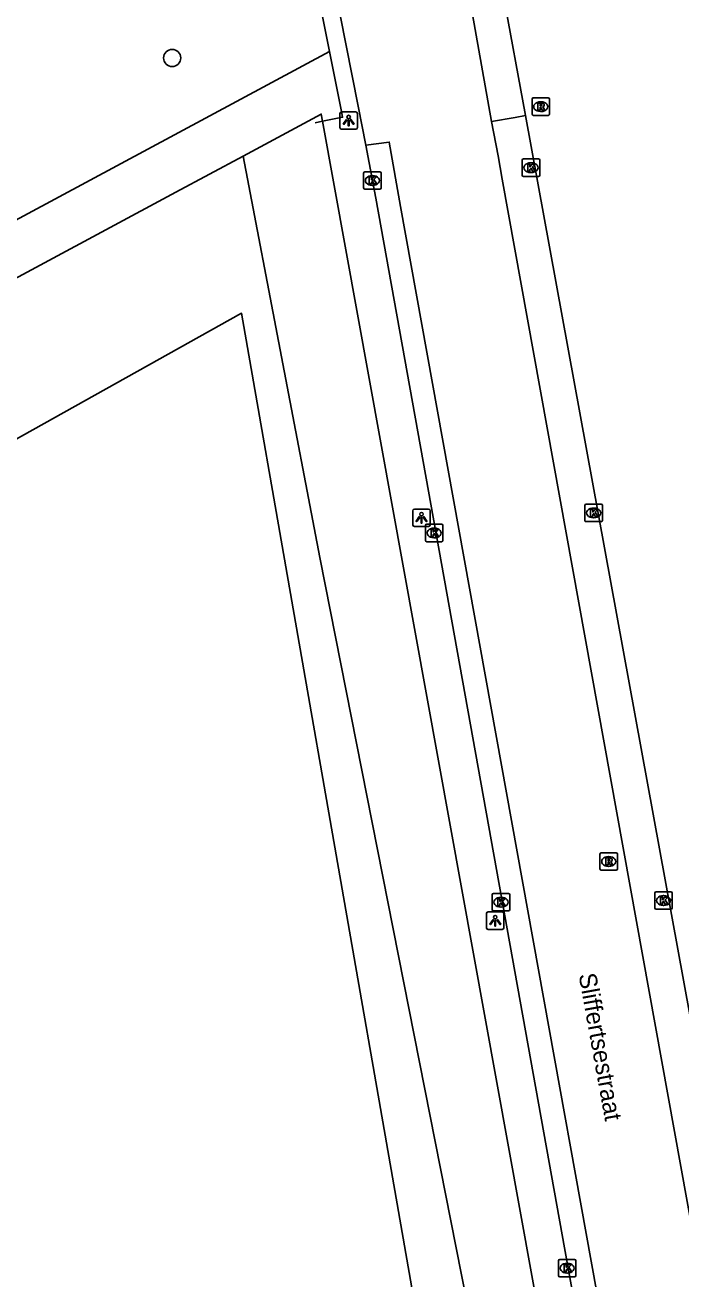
# Model space of a CAD drawing. Extents: x 156414 to 157775, y 382335 to 383765.
# Drawn here: x 157601 to 157638.5, y 382816.2 to 382887.8 of the extents above; entities that cross this region are included whole.
import ezdxf

# ---------------------------------------------------------------- set-up
doc = ezdxf.new("R2010")
doc.units = 0
for name, color, linetype in [('IMGEO_Boom', 7, 'Continuous'), ('IMGEO_Fietspad_gesloten', 7, 'Continuous'), ('IMGEO_Fietspad_open', 7, 'Continuous'), ('IMGEO_Grasland_agrarisch', 7, 'Continuous'), ('IMGEO_Groenvoorziening', 7, 'Continuous'), ('IMGEO_Hek', 7, 'Continuous'), ('IMGEO_Kolk', 7, 'Continuous'), ('IMGEO_Lichtpunt', 7, 'Continuous'), ('IMGEO_Openbare_ruimte_label', 7, 'Continuous'), ('IMGEO_Rijbaan_lokaal_gesloten', 7, 'Continuous'), ('IMGEO_Rioolput', 7, 'Continuous'), ('IMGEO_Voetpad_open', 7, 'Continuous')]:
    doc.layers.add(name, color=color, linetype=linetype)

msp = doc.modelspace()

# ---------------------------------------------------------------- linework, layer by layer
at = {"layer": 'IMGEO_Boom'}
msp.add_circle((157609.396, 382885.943), 0.489, dxfattribs=at)
at = {"layer": 'IMGEO_Fietspad_gesloten'}
for points in [[(157627.039, 382896.533), (157629.584, 382882.653)], [(157629.584, 382882.653), (157628.997, 382882.548), (157627.639, 382882.304)]]:
    msp.add_lwpolyline(points, dxfattribs=at)
at = {"layer": 'IMGEO_Fietspad_open'}
for points in [[(157629.584, 382882.653), (157639.33, 382829.299)], [(157648.891, 382723.234), (157644.784, 382745.939), (157644.05, 382750), (157642.782, 382757.01), (157641.74, 382762.775), (157640.647, 382768.819), (157638.867, 382778.66), (157621.025, 382877.941), (157620.461, 382880.952)]]:
    msp.add_lwpolyline(points, dxfattribs=at)
at = {"layer": 'IMGEO_Grasland_agrarisch'}
msp.add_lwpolyline([(157645.274, 382701.578), (157645.617, 382708.21), (157645.214, 382720.7), (157643.936, 382729.394), (157637.122, 382773.691), (157630.612, 382772.641), (157613.365, 382871.358), (157472.235, 382792.457)], dxfattribs=at)
at = {"layer": 'IMGEO_Groenvoorziening'}
for points in [[(157501.516, 382840.284), (157509.343, 382825.839), (157540.569, 382843.766), (157568.245, 382859.372), (157618.384, 382886.317)], [(157613.448, 382880.337), (157617.915, 382882.737), (157617.99, 382882.325)], [(157613.448, 382880.337), (157609.608, 382878.273), (157590.334, 382867.915), (157569.196, 382856.555), (157541.52, 382840.949), (157522.588, 382830.045), (157500.12, 382817.211), (157499.755, 382817.002), (157492.104, 382830.32), (157489.361, 382834.917)], [(157634.564, 382790.854), (157631.307, 382789.126), (157617.837, 382857.404), (157613.448, 382880.337)]]:
    msp.add_lwpolyline(points, dxfattribs=at)
at = {"layer": 'IMGEO_Hek'}
for points in [[(157610.333, 382928.61), (157614.85, 382904.08), (157618.384, 382886.317)], [(157618.384, 382886.317), (157619.048, 382882.982)], [(157619.048, 382882.982), (157619.133, 382882.555), (157617.99, 382882.325)], [(157613.448, 382880.337), (157617.915, 382882.737)], [(157617.99, 382882.325), (157617.565, 382882.24)], [(157609.608, 382878.273), (157613.448, 382880.337)], [(157613.448, 382880.337), (157617.837, 382857.404)], [(157499.755, 382817.002), (157500.12, 382817.211), (157522.588, 382830.045), (157541.52, 382840.949), (157569.196, 382856.555), (157590.334, 382867.915), (157609.608, 382878.273)]]:
    msp.add_lwpolyline(points, dxfattribs=at)
at = {"layer": 'IMGEO_Kolk'}
for p, q in [((157629.395, 382879.248), (157629.395, 382880.1)), ((157629.47, 382880.174), (157630.322, 382880.174)), ((157630.396, 382880.1), (157630.396, 382879.248)), ((157620.336, 382878.517), (157620.336, 382879.369)), ((157620.411, 382879.443), (157621.263, 382879.443)), ((157621.337, 382879.369), (157621.337, 382878.517)), ((157629.906, 382879.394), (157629.881, 382879.394)), ((157629.883, 382879.954), (157629.908, 382879.954)), ((157620.847, 382878.663), (157620.822, 382878.663)), ((157620.824, 382879.223), (157620.849, 382879.223)), ((157630.322, 382879.174), (157629.47, 382879.174)), ((157621.263, 382878.443), (157620.411, 382878.443)), ((157632.976, 382859.525), (157632.976, 382860.377)), ((157633.051, 382860.451), (157633.903, 382860.451)), ((157633.464, 382860.231), (157633.489, 382860.231)), ((157633.977, 382860.377), (157633.977, 382859.525)), ((157623.94, 382859.307), (157624.792, 382859.307)), ((157633.903, 382859.451), (157633.051, 382859.451)), ((157633.487, 382859.671), (157633.462, 382859.671)), ((157623.865, 382858.381), (157623.865, 382859.233)), ((157624.353, 382859.087), (157624.378, 382859.087)), ((157624.866, 382859.233), (157624.866, 382858.381)), ((157624.792, 382858.307), (157623.94, 382858.307)), ((157624.376, 382858.527), (157624.351, 382858.527)), ((157627.681, 382837.284), (157627.681, 382838.136)), ((157627.756, 382838.21), (157628.608, 382838.21)), ((157628.169, 382837.99), (157628.194, 382837.99)), ((157628.682, 382838.136), (157628.682, 382837.284)), ((157636.967, 382837.379), (157636.967, 382838.231)), ((157637.042, 382838.305), (157637.894, 382838.305)), ((157637.455, 382838.085), (157637.48, 382838.085)), ((157637.968, 382838.231), (157637.968, 382837.379)), ((157628.608, 382837.21), (157627.756, 382837.21)), ((157628.192, 382837.43), (157628.167, 382837.43)), ((157637.894, 382837.305), (157637.042, 382837.305)), ((157637.478, 382837.525), (157637.453, 382837.525)), ((157631.463, 382816.377), (157631.463, 382817.229)), ((157631.538, 382817.303), (157632.39, 382817.303)), ((157631.951, 382817.083), (157631.976, 382817.083)), ((157632.464, 382817.229), (157632.464, 382816.377)), ((157631.974, 382816.523), (157631.949, 382816.523)), ((157632.39, 382816.303), (157631.538, 382816.303))]:
    msp.add_line(p, q, dxfattribs=at)
for points in [[(157629.395, 382879.248), (157629.395, 382880.1)], [(157629.47, 382880.174), (157630.322, 382880.174)], [(157630.396, 382880.1), (157630.396, 382879.248)], [(157620.336, 382878.517), (157620.336, 382879.369)], [(157620.411, 382879.443), (157621.263, 382879.443)], [(157621.337, 382879.369), (157621.337, 382878.517)], [(157629.716, 382879.874), (157629.839, 382879.874), (157629.839, 382879.723), (157629.969, 382879.874), (157630.133, 382879.874), (157629.987, 382879.723), (157630.14, 382879.474), (157629.988, 382879.474), (157629.903, 382879.638), (157629.839, 382879.571), (157629.839, 382879.474), (157629.716, 382879.474), (157629.716, 382879.874)], [(157620.657, 382879.143), (157620.78, 382879.143), (157620.78, 382878.992), (157620.91, 382879.143), (157621.074, 382879.143), (157620.928, 382878.992), (157621.081, 382878.743), (157620.929, 382878.743), (157620.844, 382878.907), (157620.78, 382878.84), (157620.78, 382878.743), (157620.657, 382878.743), (157620.657, 382879.143)], [(157630.322, 382879.174), (157629.47, 382879.174)], [(157621.263, 382878.443), (157620.411, 382878.443)], [(157632.976, 382859.525), (157632.976, 382860.377)], [(157633.051, 382860.451), (157633.903, 382860.451)], [(157633.297, 382860.151), (157633.42, 382860.151), (157633.42, 382860), (157633.55, 382860.151), (157633.714, 382860.151), (157633.568, 382860), (157633.721, 382859.751), (157633.569, 382859.751), (157633.484, 382859.915), (157633.42, 382859.848), (157633.42, 382859.751), (157633.297, 382859.751), (157633.297, 382860.151)], [(157633.977, 382860.377), (157633.977, 382859.525)], [(157623.94, 382859.307), (157624.792, 382859.307)], [(157633.903, 382859.451), (157633.051, 382859.451)], [(157623.865, 382858.381), (157623.865, 382859.233)], [(157624.186, 382859.007), (157624.309, 382859.007), (157624.309, 382858.856), (157624.439, 382859.007), (157624.603, 382859.007), (157624.457, 382858.856), (157624.61, 382858.607), (157624.458, 382858.607), (157624.373, 382858.771), (157624.309, 382858.704), (157624.309, 382858.607), (157624.186, 382858.607), (157624.186, 382859.007)], [(157624.866, 382859.233), (157624.866, 382858.381)], [(157624.792, 382858.307), (157623.94, 382858.307)], [(157627.681, 382837.284), (157627.681, 382838.136)], [(157627.756, 382838.21), (157628.608, 382838.21)], [(157628.002, 382837.91), (157628.125, 382837.91), (157628.125, 382837.759), (157628.255, 382837.91), (157628.419, 382837.91), (157628.273, 382837.759), (157628.426, 382837.51), (157628.274, 382837.51), (157628.189, 382837.674), (157628.125, 382837.607), (157628.125, 382837.51), (157628.002, 382837.51), (157628.002, 382837.91)], [(157628.682, 382838.136), (157628.682, 382837.284)], [(157636.967, 382837.379), (157636.967, 382838.231)], [(157637.042, 382838.305), (157637.894, 382838.305)], [(157637.288, 382838.005), (157637.411, 382838.005), (157637.411, 382837.854), (157637.541, 382838.005), (157637.705, 382838.005), (157637.559, 382837.854), (157637.712, 382837.605), (157637.56, 382837.605), (157637.475, 382837.769), (157637.411, 382837.702), (157637.411, 382837.605), (157637.288, 382837.605), (157637.288, 382838.005)], [(157637.968, 382838.231), (157637.968, 382837.379)], [(157628.608, 382837.21), (157627.756, 382837.21)], [(157637.894, 382837.305), (157637.042, 382837.305)], [(157631.463, 382816.377), (157631.463, 382817.229)], [(157631.538, 382817.303), (157632.39, 382817.303)], [(157632.464, 382817.229), (157632.464, 382816.377)], [(157631.784, 382817.003), (157631.907, 382817.003), (157631.907, 382816.852), (157632.037, 382817.003), (157632.201, 382817.003), (157632.055, 382816.852), (157632.208, 382816.603), (157632.056, 382816.603), (157631.971, 382816.767), (157631.907, 382816.7), (157631.907, 382816.603), (157631.784, 382816.603), (157631.784, 382817.003)], [(157632.39, 382816.303), (157631.538, 382816.303)]]:
    msp.add_lwpolyline(points, dxfattribs=at)
for centre, start, end in [((157629.472, 382880.098), 91.55205, 178.44795), ((157629.472, 382880.098), 91.55205, 178.44795), ((157630.32, 382880.098), 1.55205, 88.44795), ((157630.32, 382880.098), 1.55205, 88.44795), ((157620.413, 382879.367), 91.55205, 178.44795), ((157620.413, 382879.367), 91.55205, 178.44795), ((157621.261, 382879.367), 1.55205, 88.44795), ((157621.261, 382879.367), 1.55205, 88.44795), ((157629.472, 382879.25), 181.55205, 268.44795), ((157629.472, 382879.25), 181.55205, 268.44795), ((157630.32, 382879.25), 271.55205, 358.44795), ((157630.32, 382879.25), 271.55205, 358.44795), ((157620.413, 382878.519), 181.55205, 268.44795), ((157620.413, 382878.519), 181.55205, 268.44795), ((157621.261, 382878.519), 271.55205, 358.44795), ((157621.261, 382878.519), 271.55205, 358.44795), ((157633.053, 382860.375), 91.55205, 178.44795), ((157633.053, 382860.375), 91.55205, 178.44795), ((157633.901, 382860.375), 1.55205, 88.44795), ((157633.901, 382860.375), 1.55205, 88.44795), ((157623.942, 382859.231), 91.55205, 178.44795), ((157623.942, 382859.231), 91.55205, 178.44795), ((157624.79, 382859.231), 1.55205, 88.44795), ((157624.79, 382859.231), 1.55205, 88.44795), ((157633.053, 382859.527), 181.55205, 268.44795), ((157633.053, 382859.527), 181.55205, 268.44795), ((157633.901, 382859.527), 271.55205, 358.44795), ((157633.901, 382859.527), 271.55205, 358.44795), ((157623.942, 382858.383), 181.55205, 268.44795), ((157623.942, 382858.383), 181.55205, 268.44795), ((157624.79, 382858.383), 271.55205, 358.44795), ((157624.79, 382858.383), 271.55205, 358.44795), ((157627.758, 382838.134), 91.55205, 178.44795), ((157627.758, 382838.134), 91.55205, 178.44795), ((157628.606, 382838.134), 1.55205, 88.44795), ((157628.606, 382838.134), 1.55205, 88.44795), ((157637.044, 382838.229), 91.55205, 178.44795), ((157637.044, 382838.229), 91.55205, 178.44795), ((157637.892, 382838.229), 1.55205, 88.44795), ((157637.892, 382838.229), 1.55205, 88.44795), ((157627.758, 382837.286), 181.55205, 268.44795), ((157627.758, 382837.286), 181.55205, 268.44795), ((157628.606, 382837.286), 271.55205, 358.44795), ((157628.606, 382837.286), 271.55205, 358.44795), ((157637.044, 382837.381), 181.55205, 268.44795), ((157637.044, 382837.381), 181.55205, 268.44795), ((157637.892, 382837.381), 271.55205, 358.44795), ((157637.892, 382837.381), 271.55205, 358.44795), ((157631.54, 382817.227), 91.55205, 178.44795), ((157631.54, 382817.227), 91.55205, 178.44795), ((157632.388, 382817.227), 1.55205, 88.44795), ((157632.388, 382817.227), 1.55205, 88.44795), ((157631.54, 382816.379), 181.55205, 268.44795), ((157631.54, 382816.379), 181.55205, 268.44795), ((157632.388, 382816.379), 271.55205, 358.44795), ((157632.388, 382816.379), 271.55205, 358.44795)]:
    msp.add_arc(centre, 0.0765, start, end, dxfattribs=at)
for centre, major_axis, ratio, start_param, end_param in [((157629.882, 382879.674), (-0.387, 0.002), 0.722429, 4.712389, 7.853982), ((157629.907, 382879.674), (-0.39, 0.002), 0.717154, 1.570796, 4.712389), ((157620.823, 382878.943), (-0.387, 0.002), 0.722429, 4.712389, 7.853982), ((157620.848, 382878.943), (-0.39, 0.002), 0.717154, 1.570796, 4.712389), ((157633.463, 382859.951), (-0.387, 0.002), 0.722429, 4.712389, 7.853982), ((157633.488, 382859.951), (-0.39, 0.002), 0.717154, 1.570796, 4.712389), ((157624.352, 382858.807), (-0.387, 0.002), 0.722429, 4.712389, 7.853982), ((157624.377, 382858.807), (-0.39, 0.002), 0.717154, 1.570796, 4.712389), ((157628.168, 382837.71), (-0.387, 0.002), 0.722429, 4.712389, 7.853982), ((157628.193, 382837.71), (-0.39, 0.002), 0.717154, 1.570796, 4.712389), ((157637.454, 382837.805), (-0.387, 0.002), 0.722429, 4.712389, 7.853982), ((157637.479, 382837.805), (-0.39, 0.002), 0.717154, 1.570796, 4.712389), ((157631.95, 382816.803), (-0.387, 0.002), 0.722429, 4.712389, 7.853982), ((157631.975, 382816.803), (-0.39, 0.002), 0.717154, 1.570796, 4.712389)]:
    msp.add_ellipse(centre, major_axis=major_axis, ratio=ratio, start_param=start_param, end_param=end_param, dxfattribs=at)
at = {"layer": 'IMGEO_Lichtpunt'}
for p, q in [((157618.981, 382882.77), (157618.981, 382881.963)), ((157618.981, 382882.77), (157618.981, 382881.963)), ((157619.883, 382882.865), (157619.075, 382882.865)), ((157619.883, 382882.865), (157619.075, 382882.865)), ((157619.977, 382881.963), (157619.977, 382882.77)), ((157619.977, 382881.963), (157619.977, 382882.77)), ((157619.075, 382881.869), (157619.883, 382881.869)), ((157619.075, 382881.869), (157619.883, 382881.869)), ((157623.143, 382860.078), (157623.143, 382859.271)), ((157623.143, 382860.078), (157623.143, 382859.271)), ((157624.045, 382860.173), (157623.237, 382860.173)), ((157624.045, 382860.173), (157623.237, 382860.173)), ((157624.139, 382859.271), (157624.139, 382860.078)), ((157624.139, 382859.271), (157624.139, 382860.078)), ((157623.237, 382859.177), (157624.045, 382859.177)), ((157623.237, 382859.177), (157624.045, 382859.177)), ((157628.257, 382837.151), (157627.449, 382837.151)), ((157628.257, 382837.151), (157627.449, 382837.151)), ((157627.355, 382837.056), (157627.355, 382836.249)), ((157627.355, 382837.056), (157627.355, 382836.249)), ((157628.351, 382836.249), (157628.351, 382837.056)), ((157628.351, 382836.249), (157628.351, 382837.056)), ((157627.449, 382836.155), (157628.257, 382836.155)), ((157627.449, 382836.155), (157628.257, 382836.155))]:
    msp.add_line(p, q, dxfattribs=at)
for points in [[(157619.355, 382882.434), (157619.394, 382882.406), (157619.206, 382882.144), (157619.168, 382882.171), (157619.355, 382882.434)], [(157619.457, 382882.386), (157619.504, 382882.386), (157619.504, 382882.064), (157619.457, 382882.064), (157619.457, 382882.386)], [(157619.567, 382882.406), (157619.605, 382882.433), (157619.792, 382882.171), (157619.753, 382882.143), (157619.567, 382882.406)], [(157623.517, 382859.742), (157623.556, 382859.714), (157623.368, 382859.452), (157623.33, 382859.479), (157623.517, 382859.742)], [(157623.619, 382859.694), (157623.666, 382859.694), (157623.666, 382859.372), (157623.619, 382859.372), (157623.619, 382859.694)], [(157623.729, 382859.714), (157623.767, 382859.741), (157623.954, 382859.479), (157623.915, 382859.451), (157623.729, 382859.714)], [(157627.729, 382836.72), (157627.768, 382836.692), (157627.58, 382836.43), (157627.542, 382836.457), (157627.729, 382836.72)], [(157627.831, 382836.672), (157627.878, 382836.672), (157627.878, 382836.35), (157627.831, 382836.35), (157627.831, 382836.672)], [(157627.941, 382836.692), (157627.979, 382836.719), (157628.166, 382836.457), (157628.127, 382836.429), (157627.941, 382836.692)]]:
    msp.add_lwpolyline(points, dxfattribs=at)
for centre in [(157619.48, 382882.568), (157623.642, 382859.876), (157627.854, 382836.854)]:
    msp.add_circle(centre, 0.0994, dxfattribs=at)
for centre, start, end in [((157619.075, 382882.77), 90, 180), ((157619.075, 382882.77), 90, 180), ((157619.883, 382882.77), 0, 90), ((157619.883, 382882.77), 0, 90), ((157619.075, 382881.963), 180, 270), ((157619.075, 382881.963), 180, 270), ((157619.883, 382881.963), 270, 0), ((157619.883, 382881.963), 270, 360), ((157623.237, 382860.078), 90, 180), ((157623.237, 382860.078), 90, 180), ((157624.045, 382860.078), 0, 90), ((157624.045, 382860.078), 0, 90), ((157623.237, 382859.271), 180, 270), ((157623.237, 382859.271), 180, 270), ((157624.045, 382859.271), 270, 0), ((157624.045, 382859.271), 270, 360), ((157627.449, 382837.056), 90, 180), ((157627.449, 382837.056), 90, 180), ((157628.257, 382837.056), 0, 90), ((157628.257, 382837.056), 0, 90), ((157627.449, 382836.249), 180, 270), ((157627.449, 382836.249), 180, 270), ((157628.257, 382836.249), 270, 0), ((157628.257, 382836.249), 270, 360)]:
    msp.add_arc(centre, 0.0946, start, end, dxfattribs=at)
at = {"layer": 'IMGEO_Rijbaan_lokaal_gesloten'}
for points in [[(157620.461, 382880.952), (157620.027, 382883.195), (157613.47, 382916.334), (157611.326, 382928.545), (157611.302, 382928.695)], [(157627.639, 382882.304), (157622.013, 382914.085)], [(157655.875, 382726.327), (157652.126, 382747.108), (157651.604, 382750), (157628.242, 382879.01), (157628.014, 382880.348), (157627.639, 382882.304)], [(157650.268, 382723.49), (157646.168, 382746.159), (157645.473, 382750), (157622.451, 382877.451), (157621.8, 382881.137), (157620.461, 382880.952)]]:
    msp.add_lwpolyline(points, dxfattribs=at)
at = {"layer": 'IMGEO_Rioolput'}
for p, q in [((157630.029, 382883.664), (157630.881, 382883.664)), ((157629.954, 382882.738), (157629.954, 382883.59)), ((157630.442, 382883.444), (157630.467, 382883.444)), ((157630.955, 382883.59), (157630.955, 382882.738)), ((157630.881, 382882.664), (157630.029, 382882.664)), ((157630.465, 382882.884), (157630.44, 382882.884)), ((157633.835, 382839.61), (157633.835, 382840.462)), ((157633.91, 382840.536), (157634.762, 382840.536)), ((157634.323, 382840.316), (157634.348, 382840.316)), ((157634.836, 382840.462), (157634.836, 382839.61)), ((157634.762, 382839.536), (157633.91, 382839.536)), ((157634.346, 382839.756), (157634.321, 382839.756))]:
    msp.add_line(p, q, dxfattribs=at)
for points in [[(157630.029, 382883.664), (157630.881, 382883.664)], [(157629.954, 382882.738), (157629.954, 382883.59)], [(157630.543, 382883.362), (157630.291, 382883.364), (157630.291, 382882.964)], [(157630.291, 382882.964), (157630.415, 382882.964), (157630.415, 382883.126), (157630.426, 382883.126)], [(157630.469, 382883.283), (157630.415, 382883.283), (157630.415, 382883.202)], [(157630.415, 382883.202), (157630.467, 382883.202)], [(157630.473, 382883.097), (157630.544, 382882.964), (157630.684, 382882.964), (157630.619, 382883.09)], [(157630.955, 382883.59), (157630.955, 382882.738)], [(157630.881, 382882.664), (157630.029, 382882.664)], [(157633.835, 382839.61), (157633.835, 382840.462)], [(157633.91, 382840.536), (157634.762, 382840.536)], [(157634.424, 382840.234), (157634.172, 382840.236), (157634.172, 382839.836)], [(157634.172, 382839.836), (157634.296, 382839.836), (157634.296, 382839.998), (157634.307, 382839.998)], [(157634.35, 382840.155), (157634.296, 382840.155), (157634.296, 382840.074)], [(157634.296, 382840.074), (157634.348, 382840.074)], [(157634.354, 382839.969), (157634.425, 382839.836), (157634.565, 382839.836), (157634.5, 382839.962)], [(157634.836, 382840.462), (157634.836, 382839.61)], [(157634.762, 382839.536), (157633.91, 382839.536)]]:
    msp.add_lwpolyline(points, dxfattribs=at)
for centre, radius, start, end in [((157630.031, 382883.588), 0.0765, 91.55205, 178.44795), ((157630.031, 382883.588), 0.0765, 91.55205, 178.44795), ((157630.879, 382883.588), 0.0765, 1.55205, 88.44795), ((157630.879, 382883.588), 0.0765, 1.55205, 88.44795), ((157630.425, 382883.073), 0.0533, 26.02933, 88.69889), ((157630.451, 382883.391), 0.19, 274.7715, 282.96867), ((157630.475, 382883.187), 0.0964, 77.00612, 93.18647), ((157630.489, 382883.244), 0.0378, 276.66336, 79.67722), ((157630.542, 382883.252), 0.109, 350.36119, 89.41601), ((157630.54, 382883.252), 0.112, 277.58423, 350.98172), ((157630.524, 382883.037), 0.108, 29.51342, 73.79051), ((157630.031, 382882.74), 0.0765, 181.55205, 268.44795), ((157630.031, 382882.74), 0.0765, 181.55205, 268.44795), ((157630.879, 382882.74), 0.0765, 271.55205, 358.44795), ((157630.879, 382882.74), 0.0765, 271.55205, 358.44795), ((157633.912, 382840.46), 0.0765, 91.55205, 178.44795), ((157633.912, 382840.46), 0.0765, 91.55205, 178.44795), ((157634.306, 382839.945), 0.0533, 26.02933, 88.69889), ((157634.332, 382840.263), 0.19, 274.7715, 282.96867), ((157634.356, 382840.059), 0.0964, 77.00612, 93.18647), ((157634.37, 382840.116), 0.0378, 276.66336, 79.67722), ((157634.423, 382840.124), 0.109, 350.36119, 89.41601), ((157634.421, 382840.124), 0.112, 277.58423, 350.98172), ((157634.405, 382839.909), 0.108, 29.51342, 73.79051), ((157634.76, 382840.46), 0.0765, 1.55205, 88.44795), ((157634.76, 382840.46), 0.0765, 1.55205, 88.44795), ((157633.912, 382839.612), 0.0765, 181.55205, 268.44795), ((157633.912, 382839.612), 0.0765, 181.55205, 268.44795), ((157634.76, 382839.612), 0.0765, 271.55205, 358.44795), ((157634.76, 382839.612), 0.0765, 271.55205, 358.44795)]:
    msp.add_arc(centre, radius, start, end, dxfattribs=at)
for centre, major_axis, ratio, start_param, end_param in [((157630.441, 382883.164), (-0.387, 0.002), 0.722429, 4.712389, 7.853982), ((157630.466, 382883.164), (-0.39, 0.002), 0.717154, 1.570796, 4.712389), ((157634.322, 382840.036), (-0.387, 0.002), 0.722429, 4.712389, 7.853982), ((157634.347, 382840.036), (-0.39, 0.002), 0.717154, 1.570796, 4.712389)]:
    msp.add_ellipse(centre, major_axis=major_axis, ratio=ratio, start_param=start_param, end_param=end_param, dxfattribs=at)
at = {"layer": 'IMGEO_Voetpad_open'}
for points in [[(157618.384, 382886.317), (157614.85, 382904.08), (157610.333, 382928.61)], [(157618.384, 382886.317), (157619.048, 382882.982), (157619.133, 382882.555), (157617.99, 382882.325)], [(157617.99, 382882.325), (157634.564, 382790.854)]]:
    msp.add_lwpolyline(points, dxfattribs=at)

# ---------------------------------------------------------------- texts
at = {"layer": 'IMGEO_Openbare_ruimte_label'}
msp.add_text('Sliffertsestraat', height=1, rotation=280.2536, dxfattribs=at).set_placement((157632.614, 382833.568))

doc.saveas('drawing.dxf')
